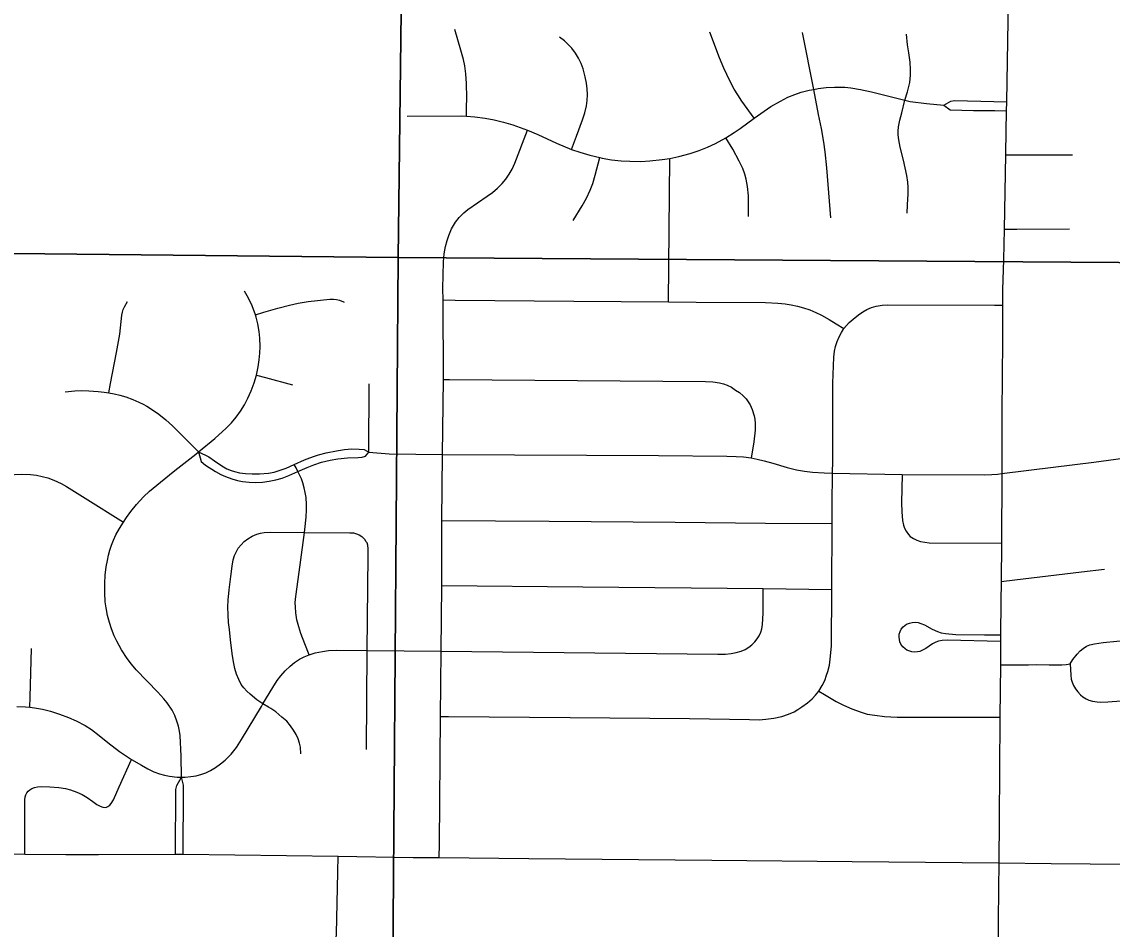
# Model space of a CAD drawing. Extents: x -87 to 2145, y -2128 to 440.
# Drawn here: x -43.13 to -42.216, y -695.653 to -694.892 of the extents above; entities that cross this region are included whole.
import ezdxf

# ---------------------------------------------------------------- set-up
doc = ezdxf.new("R2010")
doc.units = 0
for name, color, linetype in [('GM_X_City_Street', 7, 'Continuous'), ('GM_X_County_Road', 7, 'Continuous'), ('GM_X_Section', 7, 'Continuous'), ('GM_X_State_Route', 7, 'Continuous')]:
    doc.layers.add(name, color=color, linetype=linetype)

msp = doc.modelspace()

# ---------------------------------------------------------------- linework, layer by layer
at = {"layer": 'GM_X_City_Street'}
for p, q in [((-42.466, -694.94906), (-42.47544, -694.90125)), ((-42.5878, -695.1273), (-42.5868, -695.00699)), ((-42.8389, -695.25326), (-42.83865, -695.19604))]:
    msp.add_line(p, q, dxfattribs=at)
for points in [[(-42.75725, -694.9716), (-42.75707, -694.96442), (-42.75698, -694.9559), (-42.75718, -694.94415), (-42.75769, -694.93612), (-42.75857, -694.92938), (-42.75972, -694.92394), (-42.76192, -694.9162), (-42.76691, -694.89897)], [(-42.6691, -694.99936), (-42.66491, -694.98829), (-42.65994, -694.97456), (-42.65793, -694.96886), (-42.65646, -694.96294), (-42.65597, -694.95851), (-42.65581, -694.95341), (-42.65609, -694.94866), (-42.65658, -694.94381), (-42.65762, -694.93842), (-42.65941, -694.93192), (-42.66108, -694.92734), (-42.66315, -694.92295), (-42.66565, -694.91878), (-42.6688, -694.91461), (-42.67192, -694.91149), (-42.67511, -694.90845), (-42.67917, -694.90516)], [(-42.51588, -694.97316), (-42.52634, -694.9589), (-42.52971, -694.9537), (-42.53266, -694.949), (-42.53642, -694.94189), (-42.54147, -694.93127), (-42.54508, -694.92272), (-42.55326, -694.90114)], [(-42.38968, -694.9582), (-42.38733, -694.95106), (-42.38563, -694.94338), (-42.38504, -694.93726), (-42.38488, -694.93237), (-42.38524, -694.92625), (-42.38622, -694.91829), (-42.3874, -694.91156), (-42.38825, -694.90283)], [(-42.80687, -694.97154), (-42.76138, -694.97129), (-42.75725, -694.9716), (-42.75017, -694.97211), (-42.74149, -694.9732), (-42.7341, -694.97455), (-42.72619, -694.97649), (-42.71843, -694.97887), (-42.70616, -694.98331), (-42.69744, -694.9869), (-42.68167, -694.99428), (-42.6691, -694.99936), (-42.66206, -695.00182), (-42.65374, -695.00421), (-42.6455, -695.00618), (-42.64351, -695.00666), (-42.63561, -695.00802), (-42.62763, -695.00892), (-42.62023, -695.0093), (-42.61096, -695.00942), (-42.60356, -695.00904), (-42.5931, -695.00795), (-42.5868, -695.00699), (-42.57916, -695.00534), (-42.5696, -695.00279), (-42.56199, -695.00023), (-42.55511, -694.99752), (-42.54841, -694.99434), (-42.53973, -694.98976), (-42.53271, -694.98531), (-42.52784, -694.98193), (-42.51588, -694.97316), (-42.50775, -694.96721), (-42.50197, -694.96349), (-42.49383, -694.95882), (-42.48768, -694.9557), (-42.48189, -694.95327), (-42.47652, -694.95147), (-42.46982, -694.94977), (-42.466, -694.94906), (-42.46244, -694.94839), (-42.45559, -694.94755), (-42.4487, -694.94715), (-42.43992, -694.94725), (-42.43491, -694.94771), (-42.42689, -694.94912), (-42.41772, -694.95104), (-42.40869, -694.95344), (-42.38968, -694.9582), (-42.38514, -694.95933), (-42.37166, -694.96097), (-42.35703, -694.96229)], [(-42.45161, -695.05682), (-42.45517, -695.01494), (-42.4565, -695.00137), (-42.45768, -694.9934), (-42.45955, -694.98186), (-42.46201, -694.97019), (-42.466, -694.94906)], [(-42.38784, -695.0529), (-42.38749, -695.04592), (-42.38684, -695.03655), (-42.38676, -695.03114), (-42.38709, -695.0268), (-42.38809, -695.02128), (-42.3909, -695.00851), (-42.39351, -694.99761), (-42.39474, -694.9915), (-42.39522, -694.98717), (-42.39522, -694.98406), (-42.39486, -694.98035), (-42.39379, -694.97485), (-42.39217, -694.96883), (-42.38968, -694.9582)], [(-42.35703, -694.96229), (-42.35111, -694.95884), (-42.34799, -694.95852), (-42.315, -694.95935), (-42.30457, -694.95962)], [(-42.35703, -694.96229), (-42.3516, -694.96607), (-42.33211, -694.96673), (-42.3142, -694.96685), (-42.3047, -694.96691)], [(-42.78004, -695.59334), (-42.77993, -695.58185), (-42.77891, -695.47501), (-42.7784, -695.42014), (-42.7779, -695.36522), (-42.77779, -695.31049), (-42.7773, -695.2553), (-42.77649, -695.19227), (-42.77682, -695.12558), (-42.77702, -695.11615), (-42.77642, -695.09374), (-42.77576, -695.08688), (-42.77471, -695.08068), (-42.77346, -695.07579), (-42.77199, -695.07161), (-42.7696, -695.06603), (-42.76639, -695.06036), (-42.76335, -695.0565), (-42.75941, -695.05271), (-42.75596, -695.04992), (-42.7398, -695.03868), (-42.73531, -695.03543), (-42.73113, -695.03185), (-42.72723, -695.02795), (-42.72408, -695.02422), (-42.72127, -695.02023), (-42.7188, -695.01589), (-42.71668, -695.01094), (-42.70616, -694.98331)], [(-42.5207, -695.05568), (-42.52073, -695.0382), (-42.52148, -695.03051), (-42.52264, -695.02448), (-42.52375, -695.02018), (-42.52557, -695.01545), (-42.52857, -695.00922), (-42.53385, -694.99926), (-42.53973, -694.98976)], [(-42.66773, -695.05894), (-42.66025, -695.04682), (-42.65668, -695.04025), (-42.65354, -695.03347), (-42.65136, -695.02805), (-42.6492, -695.02108), (-42.6455, -695.00618)], [(-42.30537, -695.00387), (-42.29808, -695.00389), (-42.24911, -695.004)], [(-42.3065, -695.06637), (-42.29591, -695.06633), (-42.25161, -695.06614)], [(-42.99613, -695.52582), (-42.99629, -695.5082), (-42.9971, -695.49088), (-42.99763, -695.48729), (-42.99862, -695.48299), (-42.99998, -695.47879), (-43.0017, -695.47423), (-43.00392, -695.46979), (-43.00799, -695.46363), (-43.01096, -695.46018), (-43.01588, -695.45463), (-43.03401, -695.43589), (-43.03808, -695.4312), (-43.04168, -695.42642), (-43.04647, -695.41899), (-43.05031, -695.41191), (-43.05242, -695.40733), (-43.05473, -695.40136), (-43.05645, -695.39606), (-43.05806, -695.39014), (-43.05922, -695.38389), (-43.05995, -695.37889), (-43.06042, -695.37138), (-43.06045, -695.36324), (-43.06006, -695.35635), (-43.05919, -695.34952), (-43.05818, -695.34415), (-43.05719, -695.33959), (-43.05608, -695.33552), (-43.05467, -695.33127), (-43.053, -695.32701), (-43.05103, -695.32269), (-43.04819, -695.31727), (-43.04479, -695.31187), (-43.04215, -695.30796), (-43.03856, -695.30308), (-43.03378, -695.29727), (-43.02781, -695.29086), (-43.02284, -695.28609), (-43.01381, -695.27841), (-43.00159, -695.26879), (-42.98404, -695.25492), (-42.98189, -695.25314), (-42.96827, -695.24187), (-42.9586, -695.23319), (-42.95429, -695.22879), (-42.95033, -695.22408), (-42.94669, -695.21902), (-42.94338, -695.2137), (-42.94042, -695.20814), (-42.93757, -695.20177), (-42.93517, -695.1952), (-42.93331, -695.18876), (-42.93175, -695.18162), (-42.93089, -695.17596), (-42.93041, -695.17032), (-42.93023, -695.16468), (-42.93045, -695.1578), (-42.931, -695.15224), (-42.93217, -695.14558), (-42.93345, -695.14021), (-42.93413, -695.13811), (-42.93515, -695.13495), (-42.93753, -695.12929), (-42.94113, -695.12213), (-42.9432, -695.11831)], [(-43.05696, -695.20357), (-43.05552, -695.19578), (-43.05067, -695.16959), (-43.04783, -695.15435), (-43.0461, -695.13833), (-43.04565, -695.13591), (-43.04496, -695.13355), (-43.04391, -695.1313), (-43.04144, -695.12699)], [(-42.93413, -695.13811), (-42.9271, -695.13586), (-42.91539, -695.13242), (-42.90553, -695.12996), (-42.89825, -695.12831), (-42.88999, -695.12687), (-42.8717, -695.12508), (-42.86861, -695.12491), (-42.86615, -695.12514), (-42.86375, -695.12578), (-42.86036, -695.12734), (-42.85981, -695.12762)], [(-42.77682, -695.12558), (-42.76659, -695.12569), (-42.66713, -695.12666), (-42.5878, -695.1273), (-42.56458, -695.12748), (-42.50652, -695.12766), (-42.49616, -695.12831), (-42.48991, -695.12897), (-42.48498, -695.12979), (-42.47955, -695.13094), (-42.4747, -695.13237), (-42.46928, -695.13404), (-42.46442, -695.13604), (-42.45953, -695.13843), (-42.45325, -695.14196), (-42.44728, -695.14555), (-42.4407, -695.14965)], [(-42.4407, -695.14965), (-42.43626, -695.14456), (-42.43292, -695.14162), (-42.42849, -695.13808), (-42.42483, -695.13558), (-42.42144, -695.13376), (-42.41752, -695.13206), (-42.41374, -695.13091), (-42.40866, -695.1301), (-42.40425, -695.12971), (-42.31465, -695.1301), (-42.30774, -695.13012)], [(-42.46165, -695.45359), (-42.45886, -695.44899), (-42.45689, -695.44488), (-42.45524, -695.44044), (-42.45414, -695.43722), (-42.45289, -695.43185), (-42.45218, -695.42702), (-42.45162, -695.42153), (-42.45123, -695.41582), (-42.451, -695.36843), (-42.45073, -695.3132), (-42.45065, -695.29722), (-42.45021, -695.27101), (-42.45003, -695.26059), (-42.45018, -695.19532), (-42.44929, -695.17349), (-42.44871, -695.1685), (-42.44785, -695.16477), (-42.44639, -695.16056), (-42.44448, -695.1559), (-42.44284, -695.15294), (-42.4407, -695.14965)], [(-42.93331, -695.18876), (-42.92562, -695.19079), (-42.90309, -695.19673)], [(-42.77649, -695.19227), (-42.77139, -695.19231), (-42.55684, -695.19412), (-42.5506, -695.19445), (-42.54517, -695.19511), (-42.54172, -695.19593), (-42.53858, -695.19708), (-42.53497, -695.19888), (-42.53153, -695.20119), (-42.5284, -695.20333), (-42.52531, -695.20612), (-42.52277, -695.20869), (-42.52094, -695.21104), (-42.51945, -695.21363), (-42.51774, -695.21752), (-42.51601, -695.22273), (-42.5154, -695.22565), (-42.51515, -695.22926), (-42.51526, -695.23477), (-42.51618, -695.2446), (-42.51677, -695.24818), (-42.5184, -695.25813)], [(-43.09368, -695.20256), (-43.08564, -695.20198), (-43.07999, -695.20164), (-43.07371, -695.20174), (-43.06598, -695.20232), (-43.06105, -695.20294), (-43.05696, -695.20357), (-43.05242, -695.20442), (-43.04774, -695.20553), (-43.04288, -695.20702), (-43.03693, -695.20908), (-43.03174, -695.21136), (-43.02827, -695.21292), (-43.02506, -695.21477), (-43.02027, -695.21785), (-43.01509, -695.2214), (-43.00918, -695.22606), (-43.00357, -695.23107), (-42.99824, -695.2364), (-42.98189, -695.25314)], [(-42.98189, -695.25314), (-42.97306, -695.25731), (-42.96856, -695.26064), (-42.9623, -695.2647), (-42.95796, -695.26713), (-42.95456, -695.26865), (-42.95162, -695.26964), (-42.94738, -695.27063), (-42.94246, -695.2713), (-42.93686, -695.27158), (-42.93065, -695.27142), (-42.92321, -695.27078), (-42.91831, -695.26997), (-42.91413, -695.26879), (-42.9083, -695.26661), (-42.90159, -695.26366), (-42.89293, -695.25985), (-42.88859, -695.25794), (-42.88464, -695.25659), (-42.88132, -695.25559), (-42.87472, -695.25387), (-42.8662, -695.25207), (-42.85944, -695.25107), (-42.85324, -695.2506), (-42.84709, -695.25071), (-42.84284, -695.25104), (-42.8389, -695.25326)], [(-42.98189, -695.25314), (-42.97952, -695.26106), (-42.97586, -695.26416), (-42.96752, -695.26957), (-42.96317, -695.27197), (-42.9592, -695.27374), (-42.95393, -695.2756), (-42.94915, -695.27695), (-42.94489, -695.2778), (-42.93933, -695.27846), (-42.93374, -695.27864), (-42.92816, -695.27839), (-42.92261, -695.27772), (-42.91714, -695.27659), (-42.91177, -695.27501), (-42.90598, -695.27279), (-42.89855, -695.2694), (-42.89078, -695.26616), (-42.88523, -695.26394), (-42.87869, -695.26172), (-42.87142, -695.26), (-42.86503, -695.25895), (-42.857, -695.25811), (-42.8479, -695.2577), (-42.84457, -695.25745), (-42.8417, -695.25654), (-42.8389, -695.25326)], [(-42.8389, -695.25326), (-42.82213, -695.25461), (-42.7773, -695.2553), (-42.59621, -695.25611), (-42.53903, -695.25674), (-42.53113, -695.25683), (-42.52485, -695.25733), (-42.5184, -695.25813), (-42.51362, -695.25905), (-42.50771, -695.26054), (-42.50023, -695.26257), (-42.48833, -695.2661), (-42.48055, -695.26807), (-42.47389, -695.26929), (-42.46716, -695.27011), (-42.45728, -695.27074), (-42.45021, -695.27101), (-42.39186, -695.27198), (-42.32257, -695.27244), (-42.31681, -695.27208), (-42.31213, -695.27162), (-42.3085, -695.2711)], [(-42.88902, -695.42324), (-42.89268, -695.41398), (-42.89613, -695.40528), (-42.89779, -695.39987), (-42.89932, -695.39395), (-42.90031, -695.38816), (-42.90064, -695.38313), (-42.90068, -695.37932), (-42.90022, -695.37428), (-42.8967, -695.34777), (-42.89295, -695.32062), (-42.89262, -695.31819), (-42.89154, -695.30774), (-42.89121, -695.30159), (-42.89134, -695.2973), (-42.89168, -695.29124), (-42.89229, -695.28705), (-42.89316, -695.28325), (-42.89427, -695.27903), (-42.89562, -695.27558), (-42.8976, -695.27127), (-42.89855, -695.2694), (-42.90006, -695.26646), (-42.90159, -695.26366)], [(-43.20259, -695.2707), (-43.18065, -695.27293), (-43.17478, -695.27345), (-43.16349, -695.2736), (-43.15226, -695.2732), (-43.13614, -695.27201), (-43.12999, -695.27181), (-43.1226, -695.27213), (-43.11773, -695.27267), (-43.11293, -695.27361), (-43.10822, -695.27494), (-43.10304, -695.27688), (-43.09688, -695.27967), (-43.09256, -695.28202), (-43.07676, -695.29187), (-43.04479, -695.31187)], [(-42.39186, -695.27198), (-42.39239, -695.29582), (-42.39228, -695.30345), (-42.39172, -695.31065), (-42.39093, -695.31443), (-42.39004, -695.31689), (-42.38869, -695.31963), (-42.38667, -695.32241), (-42.38528, -695.32388), (-42.38245, -695.32575), (-42.37966, -695.32715), (-42.3766, -695.32824), (-42.37297, -695.32888), (-42.36916, -695.32922), (-42.30876, -695.32956)], [(-42.77779, -695.31049), (-42.68788, -695.31104), (-42.58224, -695.31202), (-42.5065, -695.31286), (-42.45073, -695.3132)], [(-42.92779, -695.46438), (-42.93286, -695.46097), (-42.93863, -695.45624), (-42.9414, -695.45375), (-42.94385, -695.45095), (-42.94597, -695.44805), (-42.94797, -695.44404), (-42.94986, -695.43944), (-42.95134, -695.4347), (-42.9525, -695.42924), (-42.95361, -695.42218), (-42.95496, -695.41071), (-42.95598, -695.40214), (-42.95657, -695.39604), (-42.95693, -695.38976), (-42.95717, -695.38295), (-42.95694, -695.37729), (-42.95611, -695.36885), (-42.95483, -695.35755), (-42.95358, -695.34901), (-42.95265, -695.3435), (-42.95162, -695.33993), (-42.95037, -695.33709), (-42.94847, -695.33389), (-42.94617, -695.33096), (-42.94353, -695.32833), (-42.94058, -695.32606), (-42.93683, -695.32387), (-42.93287, -695.32208), (-42.92991, -695.32113), (-42.92686, -695.32063), (-42.92155, -695.32045), (-42.89295, -695.32062), (-42.85483, -695.32086), (-42.85176, -695.32108), (-42.84935, -695.32166), (-42.84708, -695.32265), (-42.84501, -695.32401), (-42.84252, -695.32649)], [(-42.84087, -695.50263), (-42.84048, -695.41954), (-42.8395, -695.33988), (-42.83959, -695.33429), (-42.83999, -695.33122), (-42.84055, -695.32945), (-42.84115, -695.32836), (-42.84252, -695.32649)], [(-42.30904, -695.36166), (-42.29751, -695.36027), (-42.24152, -695.35351), (-42.22239, -695.35129)], [(-42.7779, -695.36522), (-42.65974, -695.3663), (-42.50844, -695.3677), (-42.451, -695.36843)], [(-43.13421, -695.4665), (-43.12677, -695.46681), (-43.12319, -695.46718), (-43.11935, -695.4676), (-43.11263, -695.46881), (-43.10601, -695.47049), (-43.09831, -695.47293), (-43.09076, -695.47578), (-43.08453, -695.47857), (-43.07684, -695.48264), (-43.07154, -695.48588), (-43.06499, -695.49081), (-43.05789, -695.49664), (-43.04806, -695.5042), (-43.038, -695.51107), (-43.02975, -695.51591), (-43.02433, -695.51896), (-43.01926, -695.52131), (-43.0146, -695.52302), (-43.01041, -695.52416), (-43.00613, -695.52493), (-42.99972, -695.52582), (-42.99613, -695.52582), (-42.99315, -695.52582), (-42.98816, -695.52541), (-42.98386, -695.52472), (-42.97907, -695.52343), (-42.97559, -695.52217), (-42.97174, -695.52031), (-42.96758, -695.51774), (-42.96341, -695.51478), (-42.95934, -695.51145), (-42.95454, -695.50664), (-42.94997, -695.50085), (-42.94566, -695.49431), (-42.9291, -695.46659), (-42.92779, -695.46438), (-42.91958, -695.45057), (-42.91587, -695.44483), (-42.91285, -695.44089), (-42.90913, -695.43673), (-42.90511, -695.43284), (-42.90125, -695.4297), (-42.89711, -695.42696), (-42.89327, -695.42493), (-42.88902, -695.42324), (-42.88389, -695.42169), (-42.87783, -695.42033), (-42.87291, -695.41966), (-42.86608, -695.4193), (-42.84048, -695.41954), (-42.7784, -695.42014), (-42.54644, -695.42269), (-42.54016, -695.42262), (-42.53526, -695.42216), (-42.53108, -695.42137), (-42.52703, -695.42013), (-42.52362, -695.41869), (-42.52041, -695.4168), (-42.51795, -695.4149), (-42.5153, -695.41229), (-42.51338, -695.40985), (-42.51177, -695.4072), (-42.51049, -695.40436), (-42.50959, -695.4014), (-42.50902, -695.39772), (-42.50851, -695.38842), (-42.50847, -695.376), (-42.50844, -695.3677)], [(-42.30941, -695.41201), (-42.35401, -695.411), (-42.35834, -695.41131), (-42.3614, -695.41182), (-42.36374, -695.4126), (-42.3665, -695.41403), (-42.37214, -695.41787), (-42.37485, -695.41938), (-42.37716, -695.42032), (-42.37895, -695.42076), (-42.38143, -695.42096), (-42.3839, -695.42069), (-42.38629, -695.42002), (-42.38797, -695.41922), (-42.38949, -695.41815), (-42.39134, -695.41651), (-42.39291, -695.41428), (-42.39384, -695.41234), (-42.39426, -695.4103), (-42.39448, -695.40837), (-42.3943, -695.40605), (-42.39356, -695.40374), (-42.39263, -695.4018), (-42.39116, -695.39986), (-42.3898, -695.39859), (-42.38821, -695.39763), (-42.38591, -695.39668), (-42.3835, -695.39611), (-42.38102, -695.39596), (-42.37856, -695.39619), (-42.37616, -695.39685), (-42.37331, -695.39808), (-42.36684, -695.40175), (-42.36231, -695.40379), (-42.35935, -695.40471), (-42.3557, -695.4054), (-42.34705, -695.40619), (-42.32285, -695.40639), (-42.30937, -695.4065)], [(-42.30956, -695.43158), (-42.29589, -695.43154), (-42.28603, -695.43151), (-42.27936, -695.43149), (-42.26859, -695.43159), (-42.25811, -695.43162), (-42.25445, -695.43142), (-42.25095, -695.4309), (-42.24886, -695.42727), (-42.24533, -695.42269), (-42.24267, -695.41995), (-42.24025, -695.41786), (-42.23749, -695.4161), (-42.23449, -695.41488), (-42.23077, -695.41393), (-42.22331, -695.41283), (-42.20048, -695.41061)], [(-43.12319, -695.46718), (-43.12297, -695.45885), (-43.12186, -695.41797)], [(-42.25095, -695.4309), (-42.25051, -695.44034), (-42.25016, -695.44353), (-42.2495, -695.44605), (-42.24827, -695.44904), (-42.24665, -695.45184), (-42.24468, -695.45437), (-42.2425, -695.45673), (-42.24051, -695.45839), (-42.23775, -695.46013), (-42.23538, -695.46119), (-42.23229, -695.46209), (-42.22851, -695.46275), (-42.22529, -695.46294), (-42.21943, -695.46271), (-42.19326, -695.46059)], [(-42.77891, -695.47501), (-42.77222, -695.47506), (-42.67027, -695.47588), (-42.57018, -695.47668), (-42.51982, -695.47756), (-42.51179, -695.47764), (-42.5063, -695.47722), (-42.49963, -695.47644), (-42.49273, -695.47496), (-42.48714, -695.47299), (-42.48254, -695.47102), (-42.47941, -695.46921), (-42.47596, -695.46691), (-42.47119, -695.46346), (-42.46741, -695.46017), (-42.46445, -695.45704), (-42.46165, -695.45359)], [(-42.46165, -695.45359), (-42.45691, -695.45654), (-42.44722, -695.46225), (-42.44111, -695.46544), (-42.43423, -695.46848), (-42.4271, -695.47109), (-42.42113, -695.47288), (-42.41493, -695.47391), (-42.40684, -695.47485), (-42.39624, -695.47543), (-42.38634, -695.47553), (-42.32225, -695.47557), (-42.31001, -695.47562)], [(-42.89597, -695.50629), (-42.89646, -695.5008), (-42.89715, -695.49725), (-42.89823, -695.4938), (-42.89998, -695.48995), (-42.90214, -695.48629), (-42.90466, -695.48285), (-42.90783, -695.47897), (-42.91189, -695.4754), (-42.91714, -695.47113), (-42.92114, -695.46833), (-42.92323, -695.46709), (-42.92779, -695.46438)], [(-43.12746, -695.59033), (-43.12738, -695.58589), (-43.12749, -695.5449), (-43.1272, -695.54244), (-43.12663, -695.54067), (-43.12575, -695.53903), (-43.1246, -695.53756), (-43.12321, -695.53633), (-43.12162, -695.53536), (-43.11932, -695.53442), (-43.11689, -695.5339), (-43.11379, -695.5338), (-43.10633, -695.53398), (-43.09891, -695.5346), (-43.09337, -695.53545), (-43.08916, -695.53652), (-43.08387, -695.53833), (-43.07934, -695.54038), (-43.07504, -695.54287), (-43.07052, -695.54616), (-43.06697, -695.54867), (-43.06423, -695.55014), (-43.0619, -695.55101), (-43.06006, -695.55119), (-43.05885, -695.55096), (-43.05771, -695.55047), (-43.05622, -695.54937), (-43.05502, -695.54794), (-43.05313, -695.54473), (-43.04829, -695.53396), (-43.038, -695.51107)], [(-43.00121, -695.59046), (-43.00084, -695.53615), (-42.99994, -695.53285), (-42.99613, -695.52582)], [(-42.99475, -695.59043), (-42.99428, -695.5364), (-42.99451, -695.53248), (-42.99613, -695.52582)], [(-42.87836, -696.2333), (-42.87788, -696.0865), (-42.87782, -696.08171), (-42.87729, -696.04053), (-42.87672, -695.98835), (-42.87583, -695.89453), (-42.87476, -695.79262), (-42.87466, -695.77493), (-42.87455, -695.75854), (-42.87465, -695.74422), (-42.8744, -695.72737), (-42.87378, -695.71296), (-42.87315, -695.70606), (-42.87157, -695.69482), (-42.86959, -695.68437), (-42.86764, -695.67411), (-42.86657, -695.66444), (-42.86617, -695.65713), (-42.86508, -695.60558), (-42.86479, -695.59212)]]:
    msp.add_lwpolyline(points, dxfattribs=at)
at = {"layer": 'GM_X_County_Road'}
msp.add_line((-42.31096, -695.59766), (-42.26701, -695.59813), dxfattribs=at)
for points in [[(-42.3085, -695.2711), (-42.26524, -695.2659), (-42.23132, -695.26166), (-42.18822, -695.25591), (-42.17395, -695.25402)], [(-43.32577, -695.58712), (-43.1565, -695.59), (-43.12746, -695.59033)], [(-43.12746, -695.59033), (-43.09311, -695.59072), (-43.06575, -695.59083), (-43.00121, -695.59046)], [(-43.00121, -695.59046), (-42.99475, -695.59043), (-42.86479, -695.59212)], [(-42.86479, -695.59212), (-42.80187, -695.59311), (-42.78004, -695.59334)], [(-42.78004, -695.59334), (-42.70489, -695.59409), (-42.55135, -695.59549), (-42.43388, -695.59654), (-42.31096, -695.59766)], [(-42.26701, -695.59813), (-42.16914, -695.59916), (-42.14889, -695.59942)]]:
    msp.add_lwpolyline(points, dxfattribs=at)
at = {"layer": 'GM_X_Section'}
for points in [[(-43.84969, -694.09551), (-42.80254, -694.10444), (-42.8144, -695.09015), (-43.86529, -695.07926)], [(-41.8129, -694.09024), (-41.80739, -695.09712), (-42.8144, -695.09015), (-42.80254, -694.10444)], [(-42.8144, -695.09015), (-42.82203, -696.09147), (-43.87678, -696.08469), (-43.86529, -695.07926)], [(-42.8144, -695.09015), (-41.80739, -695.09712), (-41.8171, -696.10786), (-42.82203, -696.09147)]]:
    msp.add_lwpolyline(points, close=True, dxfattribs=at)
at = {"layer": 'GM_X_State_Route'}
for points in [[(-42.30281, -694.85974), (-42.30302, -694.87485), (-42.30457, -694.95962), (-42.3047, -694.96691), (-42.30535, -695.00264), (-42.30537, -695.00387), (-42.3065, -695.06637), (-42.30697, -695.09203), (-42.30768, -695.1168), (-42.30774, -695.13012), (-42.30786, -695.15836), (-42.30807, -695.19126), (-42.30839, -695.2192), (-42.3085, -695.2711)], [(-42.3085, -695.2711), (-42.30876, -695.32956), (-42.30904, -695.36166), (-42.30919, -695.37871), (-42.30937, -695.4065), (-42.30941, -695.41201), (-42.30949, -695.42465), (-42.30956, -695.43158), (-42.31001, -695.47562), (-42.31046, -695.52023), (-42.31058, -695.56119), (-42.31096, -695.59766)], [(-42.31096, -695.59766), (-42.31119, -695.61957), (-42.31164, -695.67429), (-42.31162, -695.68729), (-42.31199, -695.73509), (-42.31193, -695.75216), (-42.3116, -695.76443), (-42.31091, -695.77445), (-42.31027, -695.78075), (-42.30989, -695.78445), (-42.30764, -695.79935), (-42.30547, -695.80965), (-42.30212, -695.82257), (-42.29873, -695.83447), (-42.29306, -695.853), (-42.27949, -695.89811), (-42.27837, -695.90182), (-42.25932, -695.96351), (-42.23467, -696.04618)]]:
    msp.add_lwpolyline(points, dxfattribs=at)

doc.saveas('drawing.dxf')
